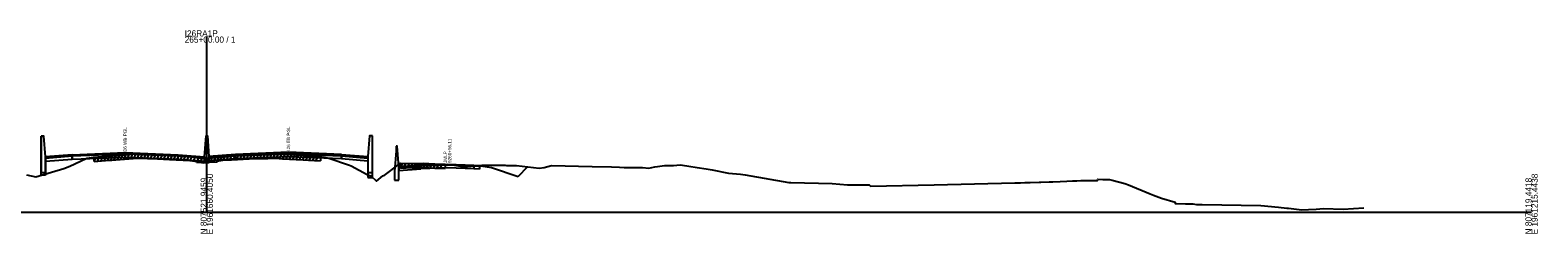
# Model space of a CAD drawing. Extents: x 1017 to 19997, y -1947 to 50737.
# Drawn here: x 10520 to 11203, y 14990 to 15082 of the extents above; entities that cross this region are included whole.
import ezdxf

# ---------------------------------------------------------------- set-up
doc = ezdxf.new("R2010")
doc.units = 0
for name, color, linetype in [('RD_GPK_XS_Cell', 7, 'Continuous'), ('RD_XS_Base', 7, 'Continuous'), ('RD_XS_ExGround', 7, 'Continuous'), ('RD_XS_ExPaveRet', 7, 'Continuous'), ('RD_XS_Greenside', 7, 'Continuous'), ('RD_XS_MedBWall', 7, 'Continuous'), ('RD_XS_Pave', 7, 'Continuous'), ('RD_XS_PaveOvlay', 7, 'Continuous'), ('RD_XS_TieSlope', 7, 'Continuous'), ('RD_XS_TX_Notes', 7, 'Continuous')]:
    doc.layers.add(name, color=color, linetype=linetype)

msp = doc.modelspace()

# ---------------------------------------------------------------- linework, layer by layer
at = {"layer": 'RD_GPK_XS_Cell'}
for p, q in [((10600, 15000), (10600, 15079.45)), ((10000, 15000), (10600, 15000)), ((10600, 15000), (11200, 15000))]:
    msp.add_line(p, q, dxfattribs=at)
at = {"layer": 'RD_XS_Base'}
for points in [[(10539, 15025.35), (10527, 15024.39)], [(10527, 15024.39), (10527, 15023.05)], [(10527, 15023.05), (10539, 15024.01)], [(10539, 15024.01), (10539, 15025.35)], [(10539.05, 15024.01), (10539, 15024.01)], [(10539.05, 15025.35), (10539.05, 15024.01)], [(10539.05, 15024.01), (10563, 15024.98), (10587, 15024.02)], [(10587, 15024.02), (10587, 15025.36)], [(10599, 15024.42), (10587, 15025.36)], [(10587, 15024.02), (10599, 15023.08)], [(10599, 15023.08), (10599, 15024.42)], [(10601, 15023.2), (10601, 15024.54)], [(10613, 15024.14), (10601, 15023.2)], [(10613, 15024.14), (10613, 15025.48)], [(10660.95, 15024.14), (10637, 15025.1), (10613, 15024.14)], [(10660.95, 15024.14), (10660.95, 15025.48)], [(10661, 15024.14), (10660.95, 15024.14)], [(10661, 15025.48), (10661, 15024.14)], [(10661, 15025.47), (10673, 15024.51)], [(10661, 15024.13), (10661, 15025.47)], [(10673, 15023.17), (10661, 15024.13)], [(10673, 15024.51), (10673, 15023.17)], [(10697, 15020.97), (10687, 15020.17)], [(10687, 15020.17), (10687, 15018.84)], [(10687, 15018.84), (10697, 15019.64)], [(10697, 15020.97), (10709, 15021.45), (10721, 15020.97)], [(10697, 15019.64), (10697, 15020.97)], [(10721, 15019.66), (10709, 15020.12), (10697, 15019.64)], [(10721, 15020.97), (10721, 15019.66)], [(10721, 15020.97), (10723, 15020.89), (10723.5, 15020.87)], [(10723.5, 15019.54), (10721, 15019.66)], [(10723.5, 15020.87), (10723.5, 15019.54)]]:
    msp.add_lwpolyline(points, dxfattribs=at)
at = {"layer": 'RD_XS_ExGround'}
msp.add_lwpolyline([(10518.41, 15016.97), (10522.64, 15016.05), (10535.23, 15019.78), (10537.94, 15020.86), (10540.22, 15021.94), (10545.65, 15024.54), (10548.66, 15024.93), (10548.99, 15024.95), (10555.74, 15025.5), (10556.92, 15025.6), (10558.8, 15025.74), (10568.67, 15026.48), (10577.62, 15026.1), (10580.42, 15025.99), (10583.1, 15025.86), (10592.28, 15025.42), (10594.56, 15025.15), (10595.12, 15025.08), (10595.29, 15024.71), (10597.59, 15024.5), (10598.38, 15024.44), (10600, 15024.54), (10600.76, 15024.59), (10601.11, 15024.61), (10604.32, 15024.84), (10604.44, 15024.89), (10604.63, 15024.88), (10604.8, 15025.19), (10605.39, 15025.26), (10607.24, 15025.52), (10611.12, 15025.74), (10619.21, 15026.15), (10627.63, 15026.33), (10631.18, 15026.41), (10634.27, 15026.24), (10643.71, 15025.78), (10646.07, 15025.61), (10651.45, 15025.27), (10652.15, 15025.09), (10655.28, 15024.51), (10664.68, 15021.38), (10665.39, 15021.03), (10672.68, 15017.14), (10674.23, 15016.43), (10676.81, 15014.12), (10679.77, 15016.42), (10680.31, 15016.71), (10687.73, 15022.14), (10690.35, 15022.07), (10698.02, 15022.2), (10703.34, 15021.96), (10707.91, 15021.83), (10711.34, 15021.5), (10714.89, 15020.9), (10717.14, 15020.43), (10717.89, 15020.66), (10724.64, 15021.34), (10726.55, 15021.34), (10728.05, 15021.36), (10732.04, 15021.38), (10732.59, 15021.33), (10735.09, 15021.25), (10735.81, 15021.18), (10739.75, 15021.13), (10740.29, 15021.14), (10750.52, 15019.99), (10752.79, 15020.25), (10756.15, 15021.12), (10774.51, 15020.7), (10783.22, 15020.51), (10786.85, 15020.41), (10788.96, 15020.31), (10793.43, 15020.21), (10794.12, 15020.23), (10797.33, 15020.24), (10800.13, 15020.02), (10802.87, 15020.63), (10804.16, 15020.76), (10807.37, 15021.13), (10807.85, 15021.18), (10811.3, 15021.14), (10814.34, 15021.45), (10817.44, 15020.96), (10818.39, 15020.86), (10822.1, 15020.29), (10826.1, 15019.63), (10828.82, 15019.2), (10836.27, 15017.7), (10839.85, 15017.39), (10841.79, 15017.18), (10843.76, 15016.91), (10863.68, 15013.55), (10864.51, 15013.47), (10883.18, 15013.01), (10890.17, 15012.47), (10900.03, 15012.37), (10900.58, 15011.78), (10929.41, 15012.49), (10965.97, 15013.34), (10968.49, 15013.4), (10970.53, 15013.47), (10972.89, 15013.54), (10976.95, 15013.65), (10977.77, 15013.67), (10981.5, 15013.78), (10983.23, 15013.85), (10986.48, 15013.96), (10989.5, 15014.1), (10992.04, 15014.19), (10994.12, 15014.3), (10995.81, 15014.37), (11000.05, 15014.39), (11003.36, 15014.41), (11003.51, 15015.02), (11005.8, 15014.89), (11008.88, 15014.78), (11010.1, 15014.51), (11015.73, 15013.03), (11017.51, 15012.39), (11027.22, 15008.32), (11028.72, 15007.82), (11032.32, 15006.44), (11038.51, 15004.61), (11038.62, 15004.01), (11043.24, 15003.84), (11046.63, 15003.81), (11048.18, 15003.58), (11050.82, 15003.54), (11077.36, 15003.11), (11085.38, 15002.31), (11089.15, 15001.93), (11089.51, 15001.88), (11089.89, 15001.83), (11095.93, 15001.18), (11098.97, 15001.33), (11102.43, 15001.39), (11105.74, 15001.71), (11114.66, 15001.43), (11123.98, 15002.02)], dxfattribs=at)
at = {"layer": 'RD_XS_ExPaveRet'}
for p, q in [((10548.99, 15022.95), (10550.04, 15025.04)), ((10548.99, 15022.95), (10548.99, 15024.95)), ((10548.99, 15022.95), (10555.74, 15023.5)), ((10550.49, 15023.07), (10551.54, 15025.16)), ((10551.99, 15023.19), (10553.04, 15025.28)), ((10553.49, 15023.32), (10554.54, 15025.4)), ((10554.99, 15023.44), (10556.04, 15025.52)), ((10555.74, 15023.5), (10556.92, 15023.6)), ((10556.49, 15023.57), (10557.53, 15025.65)), ((10556.92, 15023.6), (10558.8, 15023.74)), ((10557.99, 15023.68), (10559.03, 15025.76)), ((10558.8, 15023.74), (10568.67, 15024.48)), ((10559.49, 15023.79), (10560.53, 15025.87)), ((10560.99, 15023.91), (10562.03, 15025.98)), ((10562.49, 15024.02), (10563.53, 15026.1)), ((10563.99, 15024.13), (10565.03, 15026.21)), ((10565.49, 15024.24), (10566.53, 15026.32)), ((10566.99, 15024.36), (10568.03, 15026.43)), ((10568.49, 15024.47), (10569.48, 15026.45)), ((10568.67, 15024.48), (10577.62, 15024.1)), ((10569.99, 15024.43), (10570.97, 15026.38)), ((10571.49, 15024.36), (10572.47, 15026.32)), ((10572.99, 15024.3), (10573.97, 15026.26)), ((10574.49, 15024.24), (10575.47, 15026.19)), ((10575.99, 15024.17), (10576.97, 15026.13)), ((10577.49, 15024.11), (10578.47, 15026.07)), ((10577.62, 15024.1), (10580.42, 15023.99)), ((10578.99, 15024.05), (10579.97, 15026)), ((10580.42, 15023.99), (10583.1, 15023.86)), ((10580.49, 15023.98), (10581.47, 15025.94)), ((10581.99, 15023.91), (10582.97, 15025.87)), ((10583.1, 15023.86), (10592.28, 15023.42)), ((10583.49, 15023.84), (10584.47, 15025.79)), ((10584.99, 15023.77), (10585.97, 15025.72)), ((10586.49, 15023.7), (10587.47, 15025.65)), ((10587.99, 15023.62), (10588.97, 15025.58)), ((10589.49, 15023.55), (10590.47, 15025.51)), ((10590.99, 15023.48), (10591.97, 15025.43)), ((10592.28, 15023.42), (10594.56, 15023.15)), ((10592.49, 15023.39), (10593.44, 15025.28)), ((10593.99, 15023.22), (10594.93, 15025.1)), ((10594.56, 15023.15), (10595.12, 15023.08)), ((10595.12, 15023.08), (10595.29, 15022.71)), ((10595.29, 15022.71), (10597.59, 15022.5)), ((10595.49, 15022.69), (10596.45, 15024.6)), ((10596.99, 15022.56), (10597.95, 15024.47)), ((10597.59, 15022.5), (10598.38, 15022.44)), ((10598.38, 15022.44), (10600, 15022.54)), ((10598.49, 15022.44), (10599.53, 15024.51)), ((10599.99, 15022.54), (10601.03, 15024.61)), ((10600, 15022.54), (10600.76, 15022.59)), ((10600.76, 15022.59), (10601.11, 15022.61)), ((10601.11, 15022.61), (10604.32, 15022.84)), ((10601.49, 15022.64), (10602.53, 15024.71)), ((10602.99, 15022.75), (10604.03, 15024.82)), ((10604.32, 15022.84), (10604.44, 15022.89)), ((10604.44, 15022.89), (10604.63, 15022.88)), ((10604.49, 15022.88), (10605.7, 15025.31)), ((10604.63, 15022.88), (10604.8, 15023.19)), ((10604.8, 15023.19), (10605.39, 15023.26)), ((10605.39, 15023.26), (10607.24, 15023.52)), ((10605.99, 15023.35), (10607.07, 15025.5)), ((10607.24, 15023.52), (10611.12, 15023.74)), ((10607.49, 15023.54), (10608.52, 15025.59)), ((10608.99, 15023.62), (10610.02, 15025.68)), ((10610.49, 15023.71), (10611.52, 15025.76)), ((10611.12, 15023.74), (10619.21, 15024.15)), ((10611.99, 15023.79), (10613.02, 15025.84)), ((10613.49, 15023.86), (10614.52, 15025.91)), ((10614.99, 15023.94), (10616.02, 15025.99)), ((10616.49, 15024.01), (10617.52, 15026.07)), ((10617.99, 15024.09), (10619.02, 15026.14)), ((10619.21, 15024.15), (10627.63, 15024.33)), ((10619.49, 15024.16), (10620.5, 15026.18)), ((10620.99, 15024.19), (10622, 15026.21)), ((10622.49, 15024.22), (10623.5, 15026.24)), ((10623.99, 15024.25), (10625, 15026.28)), ((10625.49, 15024.29), (10626.5, 15026.31)), ((10626.99, 15024.32), (10628, 15026.34)), ((10627.63, 15024.33), (10631.18, 15024.41)), ((10628.49, 15024.35), (10629.5, 15026.37)), ((10629.99, 15024.38), (10631, 15026.4)), ((10631.18, 15024.41), (10634.27, 15024.24)), ((10631.49, 15024.39), (10632.47, 15026.34)), ((10632.99, 15024.31), (10633.97, 15026.26)), ((10634.27, 15024.24), (10643.71, 15023.78)), ((10634.49, 15024.23), (10635.47, 15026.19)), ((10635.99, 15024.16), (10636.97, 15026.11)), ((10637.49, 15024.08), (10638.47, 15026.04)), ((10638.99, 15024.01), (10639.97, 15025.96)), ((10640.49, 15023.94), (10641.47, 15025.89)), ((10641.99, 15023.86), (10642.97, 15025.81)), ((10643.49, 15023.79), (10644.46, 15025.72)), ((10643.71, 15023.78), (10646.07, 15023.61)), ((10644.99, 15023.69), (10645.96, 15025.62)), ((10646.07, 15023.61), (10651.45, 15023.27)), ((10646.49, 15023.59), (10647.46, 15025.52)), ((10647.99, 15023.49), (10648.96, 15025.43)), ((10649.49, 15023.39), (10650.46, 15025.33)), ((10651.45, 15025.27), (10651.45, 15023.27)), ((10687.73, 15020.14), (10687.73, 15022.14)), ((10687.73, 15020.14), (10688.72, 15022.11)), ((10687.73, 15020.14), (10690.35, 15020.07)), ((10689.23, 15020.1), (10690.22, 15022.07)), ((10690.35, 15020.07), (10698.02, 15020.2)), ((10690.73, 15020.07), (10691.74, 15022.09)), ((10692.23, 15020.1), (10693.24, 15022.12)), ((10693.73, 15020.13), (10694.74, 15022.15)), ((10695.23, 15020.15), (10696.24, 15022.17)), ((10696.73, 15020.18), (10697.74, 15022.2)), ((10698.02, 15020.2), (10703.34, 15019.96)), ((10698.23, 15020.19), (10699.21, 15022.15)), ((10699.73, 15020.13), (10700.71, 15022.08)), ((10701.23, 15020.06), (10702.21, 15022.01)), ((10702.73, 15019.99), (10703.71, 15021.95)), ((10703.34, 15019.96), (10707.91, 15019.83)), ((10704.23, 15019.94), (10705.22, 15021.91)), ((10705.73, 15019.89), (10706.72, 15021.86)), ((10707.91, 15021.83), (10707.91, 15019.83))]:
    msp.add_line(p, q, dxfattribs=at)
at = {"layer": 'RD_XS_Greenside'}
for points in [[(10723, 15021.21), (10729, 15020.25)], [(10729, 15020.25), (10741, 15016.25)]]:
    msp.add_lwpolyline(points, dxfattribs=at)
at = {"layer": 'RD_XS_MedBWall'}
for points in [[(10527, 15025.07), (10526.25, 15034.41), (10525, 15034.41)], [(10525, 15034.41), (10525, 15018)], [(10525, 15016.75), (10525, 15034.41)], [(10599, 15025.07), (10599.75, 15034.53), (10600.25, 15034.53), (10601, 15025.19)], [(10675, 15034.53), (10673.75, 15034.53), (10673, 15025.19)], [(10675, 15018), (10675, 15034.53)], [(10675, 15015.72), (10675, 15034.53)], [(10687, 15020.49), (10686.25, 15029.83), (10685.75, 15029.83)], [(10685.75, 15029.83), (10685.75, 15027.83)], [(10527, 15018), (10527, 15025.07)], [(10527, 15025.07), (10527, 15016.75)], [(10599, 15023.07), (10599, 15025.07)], [(10601, 15023.07), (10599, 15023.07)], [(10601, 15025.19), (10601, 15023.07)], [(10673, 15025.19), (10673, 15018)], [(10673, 15025.19), (10673, 15015.72)], [(10685.75, 15027.83), (10685, 15018.49)], [(10525, 15018), (10527, 15018)], [(10527, 15016.75), (10525, 15016.75)], [(10673, 15018), (10675, 15018)], [(10673, 15015.72), (10675, 15015.72)], [(10685, 15018.49), (10685, 15014.49)], [(10687, 15014.49), (10687, 15020.49)], [(10685, 15014.49), (10687, 15014.49)]]:
    msp.add_lwpolyline(points, dxfattribs=at)
at = {"layer": 'RD_XS_Pave'}
for points in [[(10539, 15025.69), (10527, 15024.73)], [(10527, 15024.73), (10527, 15024.39)], [(10539, 15025.35), (10539, 15025.69)], [(10539.05, 15025.35), (10539, 15025.35)], [(10539.05, 15025.69), (10563, 15026.66), (10587, 15025.7)], [(10587, 15025.36), (10563, 15026.32), (10539.05, 15025.35)], [(10539.05, 15025.35), (10539.05, 15025.69)], [(10587, 15025.7), (10587, 15025.36)], [(10587, 15025.7), (10599, 15024.76)], [(10599, 15024.76), (10599, 15024.42)], [(10613, 15025.82), (10601, 15024.88)], [(10601, 15024.54), (10613, 15025.48)], [(10601, 15024.88), (10601, 15024.54)], [(10660.95, 15025.82), (10637, 15026.78), (10613, 15025.82)], [(10613, 15025.48), (10637, 15026.44), (10660.95, 15025.48)], [(10613, 15025.82), (10613, 15025.48)], [(10660.95, 15025.48), (10660.95, 15025.82)], [(10660.95, 15025.82), (10661, 15025.82)], [(10661, 15025.48), (10660.95, 15025.48)], [(10661, 15025.82), (10661, 15025.48)], [(10661, 15025.47), (10661, 15025.81)], [(10673, 15024.85), (10673, 15024.51)]]:
    msp.add_lwpolyline(points, dxfattribs=at)
at = {"layer": 'RD_XS_PaveOvlay'}
for points in [[(10539, 15026.03), (10527, 15025.07)], [(10527, 15025.07), (10527, 15024.73)], [(10539.05, 15026.03), (10539, 15026.03)], [(10539, 15026.03), (10539, 15025.69)], [(10539, 15025.69), (10539.05, 15025.69)], [(10539.05, 15026.03), (10563, 15026.99), (10587, 15026.03)], [(10539.05, 15025.69), (10539.05, 15026.03)], [(10587, 15026.03), (10587, 15025.7)], [(10587, 15026.03), (10599, 15025.07)], [(10599, 15025.07), (10599, 15024.76)], [(10613, 15026.15), (10601, 15025.19)], [(10601, 15025.19), (10601, 15024.88)], [(10660.95, 15026.15), (10637, 15027.11), (10613, 15026.15)], [(10613, 15026.15), (10613, 15025.82)], [(10660.95, 15025.82), (10660.95, 15026.15)], [(10660.95, 15026.15), (10661, 15026.15)], [(10661, 15026.15), (10661, 15025.82)], [(10661, 15026.15), (10673, 15025.19)], [(10661, 15025.81), (10661, 15026.15)], [(10673, 15024.85), (10661, 15025.81)], [(10673, 15025.19), (10673, 15024.85)], [(10697, 15021.29), (10687, 15020.49)], [(10687, 15020.17), (10697, 15020.97)], [(10687, 15020.49), (10687, 15020.17)], [(10697, 15021.29), (10709, 15021.77), (10721, 15021.29)], [(10721, 15020.97), (10709, 15021.45), (10697, 15020.97)], [(10697, 15020.97), (10697, 15021.29)], [(10721, 15021.29), (10721, 15020.97)], [(10721, 15021.29), (10723, 15021.21)], [(10723, 15020.89), (10721, 15020.97)], [(10723, 15021.21), (10723, 15020.89)]]:
    msp.add_lwpolyline(points, dxfattribs=at)
at = {"layer": 'RD_XS_TieSlope'}
msp.add_lwpolyline([(10741, 15016.25), (10745.44, 15020.68)], dxfattribs=at)

# ---------------------------------------------------------------- texts
at = {"layer": 'RD_GPK_XS_Cell'}
for s, p in [('265+00.00 / 1', (10590, 15076.65)), ('I26RA1P', (10590, 15079.45))]:
    msp.add_text(s, height=2.8, dxfattribs=at).set_placement(p)
for s, p in [('E 1961660.4050', (10602.8, 14990)), ('E 1961215.4438', (11202.8, 14990)), ('N 807521.9459', (10600, 14990)), ('N 807119.4418', (11200, 14990))]:
    msp.add_text(s, height=2.8, rotation=90, dxfattribs=at).set_placement(p)
at = {"layer": 'RD_XS_TX_Notes'}
for s, p in [('I26 WB PGL', (10563.75, 15026.99)), ('I26 EB PGL', (10637.75, 15027.85)), (' 9266+56.11', (10710.73, 15021.73)), (' JMLP', (10708.77, 15021.73))]:
    msp.add_text(s, height=1.5, rotation=90, dxfattribs=at).set_placement(p)

doc.saveas('drawing.dxf')
